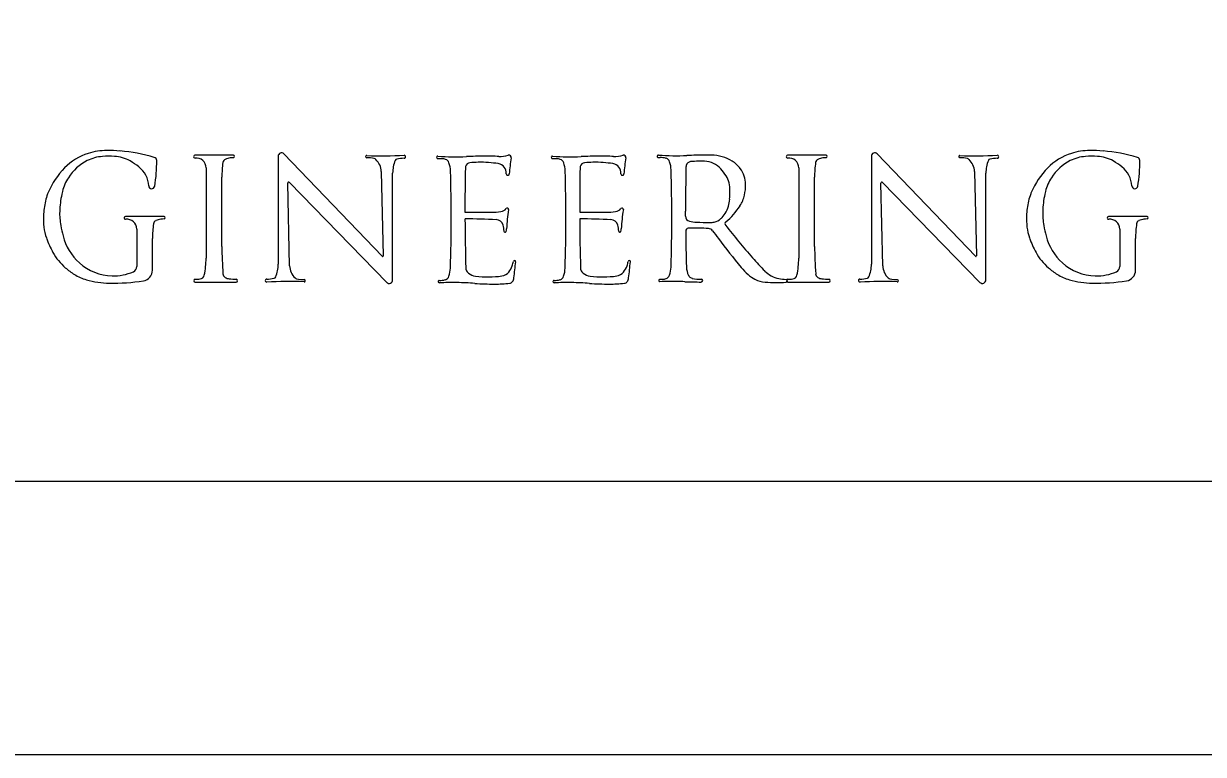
# Model space of a CAD drawing. Extents: x 0 to 70.2, y 0 to 31.4.
# Drawn here: x 29.677 to 31.839, y 0 to 1.339 of the extents above; entities that cross this region are included whole.
import ezdxf

# ---------------------------------------------------------------- set-up
doc = ezdxf.new("R2010")
doc.units = 0
for name, color, linetype in [('SH_Border', 7, 'Continuous'), ('SH_Cut_Line', 7, 'Continuous'), ('SH_Text', 7, 'Continuous')]:
    doc.layers.add(name, color=color, linetype=linetype)

msp = doc.modelspace()

# ---------------------------------------------------------------- linework, layer by layer
at = {"layer": 'SH_Border'}
msp.add_lwpolyline([(1.5, 21.5), (33.5, 21.5), (33.5, 0.5), (1.5, 0.5)], close=True, dxfattribs=at)
at = {"layer": 'SH_Cut_Line'}
msp.add_lwpolyline([(0, 0), (34, 0), (34, 22), (0, 22)], close=True, dxfattribs=at)
at = {"layer": 'SH_Text'}
for p, q in [((30.0615, 1.0975), (29.991, 1.0975)), ((30.1436, 1.0959), (30.1436, 0.898)), ((30.3343, 0.9126), (30.154, 1.1001)), ((31.1473, 1.0975), (31.0768, 1.0975)), ((31.2304, 1.0959), (31.2304, 0.898)), ((31.4211, 0.9126), (31.2407, 1.1001)), ((30.0115, 1.0747), (30.0115, 0.9089)), ((30.3325, 1.0676), (30.3358, 0.9132)), ((30.3533, 0.8692), (30.3533, 1.0648)), ((31.0973, 1.0747), (31.0973, 0.9089)), ((31.4192, 1.0676), (31.4226, 0.9132)), ((31.44, 0.8692), (31.44, 1.0648)), ((30.0405, 0.9305), (30.0405, 1.0575)), ((30.1644, 0.8952), (30.1611, 1.0465)), ((30.164, 1.0477), (30.3424, 0.8648)), ((31.1263, 0.9305), (31.1263, 1.0575)), ((31.2512, 0.8952), (31.2479, 1.0465)), ((31.2508, 1.0477), (31.4291, 0.8648)), ((30.89, 0.9858), (30.89, 0.9954)), ((29.9344, 0.9853), (29.8638, 0.9853)), ((31.7354, 0.9853), (31.6648, 0.9853)), ((29.8844, 0.9625), (29.8844, 0.8937)), ((30.8902, 0.9586), (30.8902, 0.9586)), ((31.6854, 0.9625), (31.6854, 0.8937)), ((29.9134, 0.887), (29.9134, 0.9453)), ((31.7144, 0.887), (31.7144, 0.9453)), ((29.9914, 0.8652), (30.0666, 0.8652)), ((30.8431, 0.866), (30.8431, 0.866)), ((31.0772, 0.8652), (31.1524, 0.8652))]:
    msp.add_line(p, q, dxfattribs=at)
for centre, radius, start, end in [((29.8297, 0.994), 0.1123, 90.0889, 107.613), ((29.83, 0.7947), 0.3116, 85.6243, 90.0889), ((29.831, 0.808), 0.2983, 73.3259, 85.6243), ((31.6307, 0.994), 0.1123, 90.0889, 107.613), ((31.631, 0.7947), 0.3116, 85.6243, 90.0889), ((31.632, 0.808), 0.2983, 73.3259, 85.6243), ((29.8279, 0.9996), 0.1064, 107.613, 135.2994), ((29.8331, 1.0095), 0.0876, 116.7026, 147.5385), ((29.8262, 1.0232), 0.0723, 93.5922, 116.7026), ((29.8349, 0.8846), 0.2112, 87.6816, 93.5922), ((29.8409, 1.0332), 0.0624, 59.809, 87.6816), ((29.8001, 0.963), 0.1436, 52.0865, 59.809), ((29.9149, 1.0879), 0.00606, 1.0594, 73.3259), ((29.6724, 1.0834), 0.2486, 350.1479, 1.0594), ((29.991, 1.095), 0.00249, 90, 277.32), ((29.9936, 1.0747), 0.0179, 0, 97.32), ((30.2354, 1.0575), 0.195, 172.0456, 180), ((30.0495, 1.0835), 0.00718, 114.8736, 172.0456), ((30.0589, 1.0631), 0.0297, 95.8947, 114.8736), ((30.0778, 0.8804), 0.2134, 94.3316, 95.8947), ((30.0615, 1.0953), 0.0022, 274.3316, 90), ((30.1496, 1.0959), 0.00603, 43.8796, 180), ((30.3057, 1.0951), 0.00205, 88.0144, 271.2216), ((30.3346, 1.9279), 0.8313, 268.0144, 272.7235), ((30.3069, 1.0398), 0.0533, 76.384, 91.2216), ((30.3179, 1.085), 0.00669, 47.2331, 76.384), ((30.3011, 1.067), 0.0313, 1.2424, 47.2331), ((30.4152, 1.0648), 0.0619, 157.8419, 180), ((30.3617, 1.0866), 0.00413, 102.9109, 157.8419), ((30.3733, 1.0358), 0.0562, 89.1136, 102.9109), ((30.3742, 1.0948), 0.00275, 269.1136, 92.7235), ((30.4361, 1.0937), 0.00228, 85.6429, 267.986), ((30.4397, 1.1981), 0.1067, 267.986, 269.6056), ((30.4694, 1.531), 0.4363, 265.6429, 272.4818), ((30.4379, 0.9301), 0.1612, 87.8585, 89.6056), ((30.4431, 1.0695), 0.0217, 70.7604, 87.8585), ((30.4469, 1.0804), 0.0102, 19.7623, 70.7604), ((30.4102, 1.0672), 0.0491, 1.7776, 19.7623), ((30.4955, 1.0749), 0.00901, 94.329, 166.7992), ((30.5328, 0.0688), 1.0273, 90.6415, 92.4818), ((30.5215, 0.7319), 0.353, 91.9186, 94.329), ((30.515, 0.9262), 0.1586, 84.8974, 91.9186), ((30.5257, 0.703), 0.393, 86.7596, 90.6415), ((30.4851, 0.5911), 0.4951, 82.8496, 84.8974), ((30.5446, 1.0655), 0.0169, 354.4676, 82.8496), ((30.5506, 1.1439), 0.0485, 266.7596, 287.419), ((30.5664, 1.0935), 0.00418, 350.1932, 107.419), ((30.8685, 1.0413), 0.3024, 170.1932, 175.8069), ((30.6462, 1.0937), 0.00228, 85.6429, 267.986), ((30.6499, 1.1981), 0.1067, 267.986, 269.6056), ((30.6795, 1.531), 0.4363, 265.6429, 272.4818), ((30.648, 0.9301), 0.1612, 87.8585, 89.6056), ((30.6532, 1.0695), 0.0217, 70.7604, 87.8585), ((30.657, 1.0804), 0.0102, 19.7623, 70.7604), ((30.6204, 1.0672), 0.0491, 1.7776, 19.7623), ((30.7057, 1.0749), 0.00901, 94.329, 166.7992), ((30.7429, 0.0688), 1.0273, 90.6415, 92.4818), ((30.7317, 0.7319), 0.353, 91.9186, 94.329), ((30.7251, 0.9262), 0.1586, 84.8974, 91.9186), ((30.7358, 0.703), 0.393, 86.7596, 90.6415), ((30.6952, 0.5911), 0.4951, 82.8496, 84.8974), ((30.7547, 1.0655), 0.0169, 354.4676, 82.8496), ((30.7608, 1.1439), 0.0485, 266.7596, 287.419), ((30.7765, 1.0935), 0.00418, 350.1932, 107.419), ((31.0786, 1.0413), 0.3024, 170.1932, 175.8069), ((30.8402, 1.0957), 0.00228, 85.6429, 267.986), ((30.8439, 1.2), 0.1067, 267.986, 269.6056), ((30.8735, 1.533), 0.4363, 265.6429, 272.4818), ((30.8421, 0.9321), 0.1612, 87.8585, 89.6056), ((30.8473, 1.0715), 0.0217, 70.7604, 87.8585), ((30.8511, 1.0824), 0.0102, 19.7623, 70.7604), ((30.8144, 1.0692), 0.0491, 1.7776, 19.7623), ((30.8997, 1.0769), 0.00901, 94.329, 166.7992), ((30.9369, 0.0707), 1.0273, 90.6415, 92.4818), ((30.9257, 0.7339), 0.353, 91.9186, 94.329), ((30.9192, 0.9282), 0.1586, 87.9458, 91.9186), ((30.9234, 1.0454), 0.0413, 41.4498, 87.9458), ((30.9298, 0.705), 0.393, 88.9596, 90.6415), ((30.9356, 1.0212), 0.0768, 59.0124, 88.9596), ((30.9485, 1.0426), 0.0517, 36.4904, 59.0124), ((31.0768, 1.095), 0.00249, 90, 277.32), ((31.0794, 1.0747), 0.0179, 0, 97.32), ((31.3212, 1.0575), 0.195, 172.0456, 180), ((31.1353, 1.0835), 0.00718, 114.8736, 172.0456), ((31.1447, 1.0631), 0.0297, 95.8947, 114.8736), ((31.1636, 0.8804), 0.2134, 94.3316, 95.8947), ((31.1473, 1.0953), 0.0022, 274.3316, 90), ((31.2364, 1.0959), 0.00603, 43.8796, 180), ((31.3925, 1.0951), 0.00205, 88.0144, 271.2216), ((31.4213, 1.9279), 0.8313, 268.0144, 272.7235), ((31.3937, 1.0398), 0.0533, 76.384, 91.2216), ((31.4046, 1.085), 0.00669, 47.2331, 76.384), ((31.3879, 1.067), 0.0313, 1.2424, 47.2331), ((31.502, 1.0648), 0.0619, 157.8419, 180), ((31.4484, 1.0866), 0.00413, 102.9109, 157.8419), ((31.4601, 1.0358), 0.0562, 89.1136, 102.9109), ((31.461, 1.0948), 0.00275, 269.1136, 92.7235), ((31.6289, 0.9996), 0.1064, 107.613, 135.2994), ((31.6341, 1.0095), 0.0876, 116.7026, 147.5385), ((31.6272, 1.0232), 0.0723, 93.5922, 116.7026), ((31.6359, 0.8846), 0.2112, 87.6816, 93.5922), ((31.6419, 1.0332), 0.0624, 59.809, 87.6816), ((31.6011, 0.963), 0.1436, 52.0865, 59.809), ((31.7159, 1.0879), 0.00606, 1.0594, 73.3259), ((31.4734, 1.0834), 0.2486, 350.1479, 1.0594), ((29.8533, 0.9745), 0.1421, 135.2994, 157.2066), ((29.8594, 1.0392), 0.0471, 2.9119, 52.0865), ((27.5032, 0.9827), 2.9574, 358.2224, 1.6678), ((34.294, 0.9995), 3.8083, 178.862, 180.092), ((30.4955, 1.0749), 0.00901, 166.7992, 178.862), ((30.5642, 1.0636), 0.00275, 174.4676, 355.814), ((27.7133, 0.9827), 2.9574, 358.2224, 1.6678), ((34.5042, 0.9995), 3.8083, 178.862, 180.092), ((30.7057, 1.0749), 0.00901, 166.7992, 178.862), ((30.7743, 1.0636), 0.00275, 174.4676, 355.814), ((27.9073, 0.9847), 2.9574, 358.2224, 1.6678), ((34.6982, 1.0015), 3.8083, 178.862, 180.092), ((30.8997, 1.0769), 0.00901, 166.7992, 178.862), ((30.87, 0.9983), 0.1125, 33.1566, 41.4498), ((30.9324, 1.039), 0.038, 12.4025, 33.1566), ((30.9496, 1.0435), 0.0504, 18.3247, 36.4904), ((30.9496, 1.0435), 0.0503, 0.8515, 18.3247), ((31.6543, 0.9745), 0.1421, 135.2994, 157.2066), ((31.6604, 1.0392), 0.0471, 2.9119, 52.0865), ((29.8331, 1.0095), 0.0876, 147.5385, 165.5071), ((29.9119, 1.0418), 0.00548, 182.9119, 350.1479), ((30.1628, 1.0465), 0.0017, 44.2691, 181.2424), ((30.8953, 1.0309), 0.076, 0.6715, 12.4025), ((30.9191, 1.043), 0.0808, 346.8148, 0.8515), ((31.2496, 1.0465), 0.0017, 44.2691, 181.2424), ((31.6341, 1.0095), 0.0876, 147.5385, 165.5071), ((31.7129, 1.0418), 0.00548, 182.9119, 350.1479), ((29.7993, 0.9959), 0.084, 158.442, 167.8164), ((29.8533, 0.9745), 0.1421, 157.2066, 158.442), ((29.9176, 0.9895), 0.1744, 167.8795, 178.2857), ((29.8768, 0.9982), 0.1328, 165.5071, 167.8795), ((30.9044, 1.0226), 0.0666, 344.0376, 355.1956), ((30.8173, 1.03), 0.1539, 355.1956, 0.6715), ((30.9344, 1.0394), 0.0651, 328.0114, 346.8148), ((31.6003, 0.9959), 0.084, 158.442, 167.8164), ((31.6543, 0.9745), 0.1421, 157.2066, 158.442), ((31.7185, 0.9895), 0.1744, 167.8795, 178.2857), ((31.6778, 0.9982), 0.1328, 165.5071, 167.8795), ((29.8858, 0.9772), 0.1726, 167.8164, 176.8679), ((29.8633, 0.9911), 0.1201, 178.2857, 190.5998), ((30.5342, 1.1372), 0.1438, 270.1363, 276.9085), ((30.5497, 1.0093), 0.0149, 276.9085, 321.2725), ((30.5633, 0.9984), 0.0025, 349.4309, 141.2725), ((30.7924, 0.9557), 0.2305, 169.4309, 178.1882), ((30.7444, 1.1372), 0.1438, 270.1363, 276.9085), ((30.7599, 1.0093), 0.0149, 276.9085, 321.2725), ((30.7735, 0.9984), 0.0025, 349.4309, 141.2725), ((31.0026, 0.9557), 0.2305, 169.4309, 178.1882), ((30.9192, 1.0184), 0.0512, 327.7207, 344.0376), ((30.8882, 1.0683), 0.1196, 309.1113, 328.0114), ((31.6868, 0.9772), 0.1726, 167.8164, 176.8679), ((31.6643, 0.9911), 0.1201, 178.2857, 190.5998), ((29.8253, 0.9805), 0.1119, 176.8679, 187.4835), ((29.8638, 0.9828), 0.00249, 90, 277.32), ((29.8665, 0.9625), 0.0179, 0, 97.32), ((29.9224, 0.9712), 0.00718, 114.8736, 172.0456), ((29.9318, 0.9509), 0.0297, 95.8947, 114.8736), ((29.9507, 0.7681), 0.2134, 94.3316, 95.8947), ((29.9344, 0.9831), 0.0022, 274.3316, 90), ((30.3845, 64.0532), 63.0599, 270.092005, 270.136322), ((34.294, 0.9995), 3.8083, 180.2792, 181.6334), ((30.4904, -0.0761), 1.057, 87.1452, 90.2477), ((30.5423, 0.9657), 0.014, 16.8614, 87.1452), ((30.5947, 64.0532), 63.0599, 270.092005, 270.136322), ((34.5042, 0.9995), 3.8083, 180.2792, 181.6334), ((30.7005, -0.0761), 1.057, 87.1452, 90.2477), ((30.7525, 0.9657), 0.014, 16.8614, 87.1452), ((30.8992, 0.9858), 0.00923, 180.1856, 255.4509), ((30.9121, 1.0355), 0.0605, 255.4509, 268.1519), ((30.9367, 1.7962), 0.8217, 268.1519, 269.8456), ((30.9346, 1.0152), 0.0407, 269.8456, 280.9677), ((30.9375, 0.9998), 0.025, 280.9677, 313.7308), ((30.9206, 1.0175), 0.0495, 313.7308, 327.7207), ((30.9664, 0.9722), 0.00435, 129.1113, 218.1225), ((31.6263, 0.9805), 0.1119, 176.8679, 187.4835), ((31.6648, 0.9828), 0.00249, 90, 277.32), ((31.6674, 0.9625), 0.0179, 0, 97.32), ((31.7233, 0.9712), 0.00718, 114.8736, 172.0456), ((31.7328, 0.9509), 0.0297, 95.8947, 114.8736), ((31.7517, 0.7681), 0.2134, 94.3316, 95.8947), ((31.7354, 0.9831), 0.0022, 274.3316, 90), ((29.8103, 0.9785), 0.0968, 187.4835, 199.5864), ((30.0284, 1.022), 0.2882, 190.5998, 194.5022), ((30.1083, 0.9453), 0.195, 172.0456, 180), ((30.5211, 0.9592), 0.0362, 359.2549, 16.8614), ((30.5592, 0.9587), 0.00196, 179.2549, 340.6106), ((30.5457, 0.9635), 0.0163, 340.6106, 358.1882), ((30.7312, 0.9592), 0.0362, 359.2549, 16.8614), ((30.7694, 0.9587), 0.00196, 179.2549, 340.6106), ((30.7558, 0.9635), 0.0163, 340.6106, 358.1882), ((30.8954, 0.9587), 0.00518, 96.1813, 180.644), ((34.6982, 1.0015), 3.8083, 180.6446, 181.6334), ((30.898, 0.9346), 0.0294, 91.4758, 96.1813), ((30.9081, 0.5401), 0.424, 86.8098, 91.4758), ((30.9312, 0.9535), 0.00998, 36.3661, 86.8098), ((31.6424, 1.4772), 0.8732, 216.3661, 217.5467), ((32.083, 1.8484), 1.4237, 218.1225, 221.2578), ((31.6113, 0.9785), 0.0968, 187.4835, 199.5864), ((31.8294, 1.022), 0.2882, 190.5998, 194.5022), ((31.9093, 0.9453), 0.195, 172.0456, 180), ((29.893, 1.0079), 0.1846, 199.5864, 208.6065), ((29.8466, 0.9749), 0.1003, 194.5022, 227.8932), ((30.6843, 0.9305), 0.6438, 180, 184.4616), ((33.4494, 2.8661), 3.1524, 217.5467, 218.7682), ((31.7701, 0.9305), 0.6438, 180, 184.4616), ((31.694, 1.0079), 0.1846, 199.5864, 208.6065), ((31.6475, 0.9749), 0.1003, 194.5022, 227.8932), ((29.8187, 0.9674), 0.0999, 208.6065, 229.3453), ((29.8674, 0.9089), 0.1441, 347.6428, 360), ((30.3349, 0.9132), 0.00087, 223.8796, 1.2424), ((31.3619, 1.2159), 0.4645, 221.2578, 225.3035), ((30.9532, 0.9089), 0.1441, 347.6428, 360), ((31.4217, 0.9132), 0.00087, 223.8796, 1.2424), ((31.6196, 0.9674), 0.0999, 208.6065, 229.3453), ((29.8454, 0.9985), 0.141, 229.3453, 237.7571), ((29.8414, 0.9692), 0.0926, 227.8932, 268.7516), ((29.8742, 0.8937), 0.0102, 293.6665, 0), ((29.8937, 0.887), 0.0196, 278.6618, 0), ((30.0817, 0.898), 0.0619, 337.8419, 0), ((30.1958, 0.8959), 0.0313, 181.2424, 227.2331), ((30.4101, 0.8925), 0.0491, 340.2377, 358.2224), ((30.4996, 0.8913), 0.0123, 181.6334, 198.7573), ((30.4996, 0.8913), 0.0123, 198.7573, 233.0825), ((30.5358, 0.9083), 0.039, 320.8407, 340.269), ((30.5371, 0.9078), 0.0376, 340.269, 352.7536), ((30.5765, 0.9028), 0.00209, 355.1286, 172.7536), ((29.8999, 0.9605), 0.6812, 352.6026, 355.1286), ((30.6202, 0.8925), 0.0491, 340.2377, 358.2224), ((30.7098, 0.8913), 0.0123, 181.6334, 198.7573), ((30.7098, 0.8913), 0.0123, 198.7573, 233.0825), ((30.746, 0.9083), 0.039, 320.8407, 340.269), ((30.7473, 0.9078), 0.0376, 340.269, 352.7536), ((30.7867, 0.9028), 0.00209, 355.1286, 172.7536), ((30.11, 0.9605), 0.6812, 352.6026, 355.1286), ((30.8142, 0.8944), 0.0491, 340.2377, 358.2224), ((30.9299, 0.894), 0.0384, 181.6334, 205.2525), ((31.0694, 0.9547), 0.0998, 218.7682, 229.3302), ((31.1684, 0.898), 0.0619, 337.8419, 0), ((31.2825, 0.8959), 0.0313, 181.2424, 227.2331), ((31.6464, 0.9985), 0.141, 229.3453, 237.7571), ((31.6424, 0.9692), 0.0926, 227.8932, 268.7516), ((31.6752, 0.8937), 0.0102, 293.6665, 0), ((31.6947, 0.887), 0.0196, 278.6618, 0), ((29.8151, 0.9504), 0.0841, 237.7571, 254.2366), ((29.837, 1.028), 0.1647, 254.2366, 269.1033), ((29.8402, 1.2381), 0.3748, 269.1033, 278.6618), ((29.8414, 0.9686), 0.092, 268.7516, 293.6665), ((29.9914, 0.8678), 0.00264, 91.3892, 270), ((29.9886, 0.9857), 0.1153, 271.3892, 275.8469), ((29.9994, 0.8799), 0.00897, 275.8469, 347.6428), ((30.051, 0.8811), 0.00863, 184.4616, 238.9441), ((30.0556, 0.8886), 0.0174, 238.9441, 264.1674), ((30.0752, 1.0806), 0.2103, 264.1674, 267.7015), ((30.0666, 0.8678), 0.00262, 270, 87.7015), ((30.1227, 0.868), 0.00275, 89.1136, 272.7235), ((30.1236, 0.927), 0.0562, 269.1136, 282.9109), ((30.1623, 0.035), 0.8313, 88.0144, 92.7235), ((30.1352, 0.8762), 0.00413, 282.9109, 337.8419), ((30.179, 0.8778), 0.00669, 227.2331, 256.384), ((30.19, 0.9231), 0.0533, 256.384, 271.2216), ((30.1912, 0.8678), 0.00205, 268.0144, 91.2216), ((30.3469, 0.8692), 0.00635, 224.2691, 0), ((30.4388, 0.8662), 0.00217, 90.3944, 271.2943), ((30.4377, 1.0296), 0.1612, 270.3944, 272.1415), ((30.4429, 0.8902), 0.0217, 272.1415, 289.2396), ((30.4467, 0.8793), 0.0102, 289.2396, 340.2377), ((30.5086, 0.9032), 0.0272, 233.0825, 262.3896), ((30.5281, 1.0495), 0.1748, 262.3896, 278.3614), ((30.5507, 0.8962), 0.0199, 278.3614, 320.8407), ((30.567, 0.8701), 0.00707, 275.8096, 326.4436), ((30.5599, 0.8748), 0.0156, 326.4436, 352.6026), ((30.649, 0.8662), 0.00217, 90.3944, 271.2943), ((30.6479, 1.0296), 0.1612, 270.3944, 272.1415), ((30.6531, 0.8902), 0.0217, 272.1415, 289.2396), ((30.6569, 0.8793), 0.0102, 289.2396, 340.2377), ((30.7187, 0.9032), 0.0272, 233.0825, 262.3896), ((30.7383, 1.0495), 0.1748, 262.3896, 278.3614), ((30.7608, 0.8962), 0.0199, 278.3614, 320.8407), ((30.7772, 0.8701), 0.00707, 275.8096, 326.4436), ((30.77, 0.8748), 0.0156, 326.4436, 352.6026), ((30.843, 0.8682), 0.00217, 90.3944, 271.2938), ((30.8419, 1.0316), 0.1612, 270.3944, 272.1415), ((30.8686, -0.2654), 1.1317, 89.661, 91.2938), ((30.8471, 0.8922), 0.0217, 272.1415, 289.2396), ((30.8509, 0.8813), 0.0102, 289.2396, 340.2377), ((30.8726, 0.4051), 0.4612, 88.0337, 89.661), ((30.9196, 1.7755), 0.9101, 268.0337, 269.9476), ((30.9041, 0.8819), 0.00988, 205.2525, 258.54), ((30.9196, 0.9581), 0.0877, 258.54, 269.5198), ((30.9188, 0.868), 0.00247, 269.9476, 89.5198), ((31.0476, 0.9294), 0.0664, 229.3302, 242.6024), ((31.0383, 0.9114), 0.0462, 242.6024, 266.5374), ((31.0748, 0.9256), 0.0563, 225.3035, 240.2632), ((31.0571, 1.2213), 0.3567, 266.5374, 272.7345), ((31.0698, 0.917), 0.0463, 240.2632, 258.7004), ((31.0754, 0.9449), 0.0747, 258.7004, 268.9258), ((31.074, 0.8676), 0.00255, 272.7345, 88.9258), ((31.0772, 0.8678), 0.00264, 91.3892, 270), ((31.0744, 0.9857), 0.1153, 271.3892, 275.8469), ((31.0852, 0.8799), 0.00897, 275.8469, 347.6428), ((31.1368, 0.8811), 0.00863, 184.4616, 238.9441), ((31.1414, 0.8886), 0.0174, 238.9441, 264.1674), ((31.161, 1.0806), 0.2103, 264.1674, 267.7015), ((31.1524, 0.8678), 0.00262, 270, 87.7015), ((31.2094, 0.868), 0.00275, 89.1136, 272.7235), ((31.2103, 0.927), 0.0562, 269.1136, 282.9109), ((31.249, 0.035), 0.8313, 88.0144, 92.7235), ((31.222, 0.8762), 0.00413, 282.9109, 337.8419), ((31.2658, 0.8778), 0.00669, 227.2331, 256.384), ((31.2767, 0.9231), 0.0533, 256.384, 271.2216), ((31.2779, 0.8678), 0.00205, 268.0144, 91.2216), ((31.4337, 0.8692), 0.00635, 224.2691, 0), ((31.616, 0.9504), 0.0841, 237.7571, 254.2366), ((31.6379, 1.028), 0.1647, 254.2366, 269.1033), ((31.6412, 1.2381), 0.3748, 269.1033, 278.6618), ((31.6424, 0.9686), 0.092, 268.7516, 293.6665), ((30.4644, -0.2674), 1.1317, 89.661, 91.2938), ((30.4684, 0.4031), 0.4612, 85.604, 89.661), ((30.5389, 1.3205), 0.4589, 265.604, 270.141), ((30.5394, 1.1419), 0.2803, 270.141, 275.8096), ((30.6746, -0.2674), 1.1317, 89.661, 91.2938), ((30.6785, 0.4031), 0.4612, 85.604, 89.661), ((30.7491, 1.3205), 0.4589, 265.604, 270.141), ((30.7495, 1.1419), 0.2803, 270.141, 275.8096)]:
    msp.add_arc(centre, radius, start, end, dxfattribs=at)

doc.saveas('drawing.dxf')
